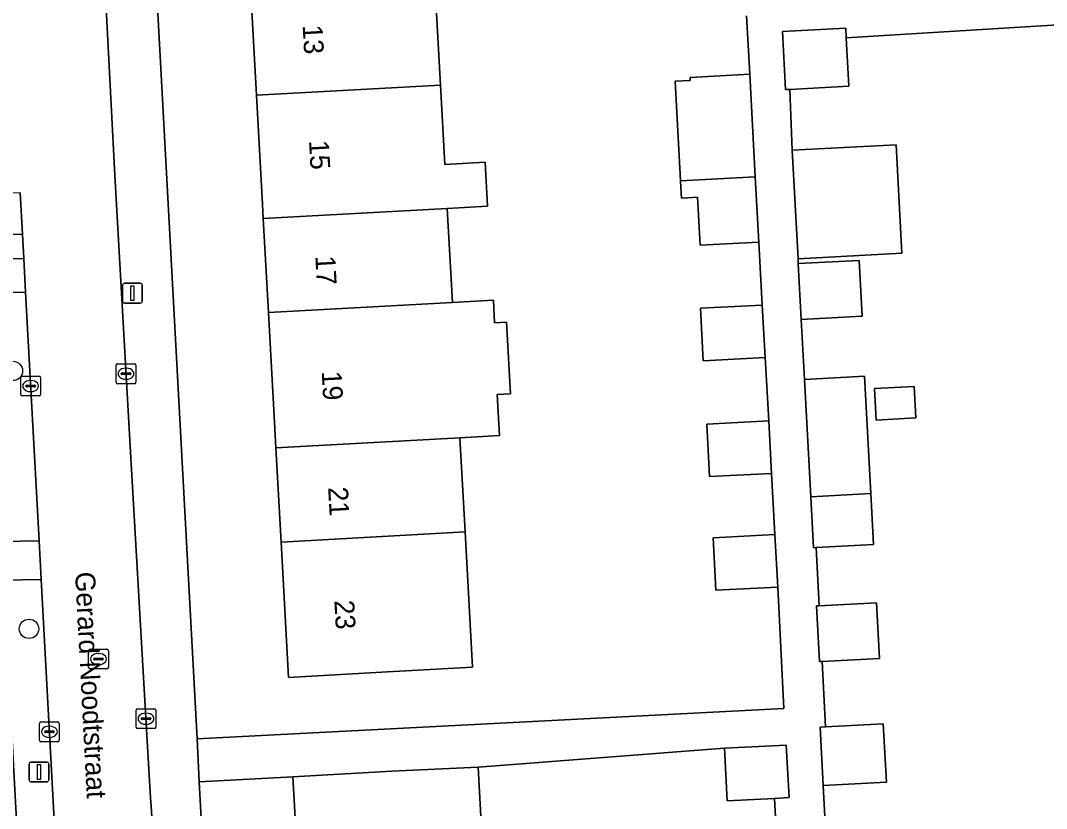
# Model space of a CAD drawing. Extents: x 158086 to 159499, y 382904 to 383981.
# Drawn here: x 158597.7 to 158649.5, y 383531.7 to 383571.4 of the extents above; entities that cross this region are included whole.
import ezdxf

# ---------------------------------------------------------------- set-up
doc = ezdxf.new("R2010")
doc.units = 0
for name, color, linetype in [('IMGEO_Boom', 7, 'Continuous'), ('IMGEO_Erf', 7, 'Continuous'), ('IMGEO_Groenvoorziening', 7, 'Continuous'), ('IMGEO_Kolk', 7, 'Continuous'), ('IMGEO_Lichtmast', 7, 'Continuous'), ('IMGEO_Openbare_ruimte_label', 7, 'Continuous'), ('IMGEO_Pand', 7, 'Continuous'), ('IMGEO_Pand_nummerreeks', 7, 'Continuous'), ('IMGEO_Rijbaan_lokaal_open', 7, 'Continuous'), ('IMGEO_Rioolput', 7, 'Continuous'), ('IMGEO_Voetpad_open', 7, 'Continuous')]:
    doc.layers.add(name, color=color, linetype=linetype)

msp = doc.modelspace()

# ---------------------------------------------------------------- linework, layer by layer
at = {"layer": 'IMGEO_Boom'}
for centre in [(158597.343, 383553.747), (158598.155, 383540.734)]:
    msp.add_circle(centre, 0.489, dxfattribs=at)
at = {"layer": 'IMGEO_Erf'}
for points in [[(158604.023, 383583.607), (158606.636, 383535.182), (158636.267, 383536.719), (158635.949, 383542.843), (158632.826, 383542.681), (158632.688, 383545.332), (158635.811, 383545.494), (158635.633, 383548.577), (158632.51, 383548.415), (158632.372, 383551.066), (158635.495, 383551.228), (158635.31, 383554.422), (158632.187, 383554.26), (158632.049, 383556.911), (158635.172, 383557.073), (158634.997, 383560.25), (158632.028, 383560.089), (158631.897, 383562.51), (158631.398, 383562.482), (158631.089, 383562.466), (158631.075, 383562.715), (158631.041, 383563.332)], [(158618.606, 383573.926), (158618.924, 383568.167), (158619.144, 383564.167), (158621.185, 383564.279), (158621.308, 383562.059), (158619.266, 383561.947), (158619.528, 383557.206), (158621.598, 383557.32), (158621.661, 383556.176), (158622.257, 383556.209), (158622.457, 383552.597), (158621.786, 383552.56), (158621.9, 383550.482), (158619.905, 383550.372), (158620.167, 383545.627), (158620.544, 383538.798), (158616.251, 383538.561), (158611.258, 383538.286), (158610.881, 383545.115), (158610.62, 383549.861), (158610.565, 383550.849), (158610.243, 383556.694), (158609.981, 383561.435), (158609.941, 383562.168), (158609.638, 383567.655), (158609.32, 383573.414)], [(158631.041, 383563.332), (158630.768, 383568.362), (158631.536, 383568.404), (158631.527, 383568.559), (158634.537, 383568.725), (158634.377, 383571.671)], [(158652.297, 383571.355), (158639.413, 383570.548), (158639.542, 383568.111), (158636.557, 383567.953), (158636.685, 383564.887), (158641.93, 383565.165), (158642.22, 383559.684), (158636.982, 383559.407), (158636.988, 383559.161), (158640.065, 383559.324), (158640.214, 383556.514), (158637.137, 383556.351), (158637.301, 383553.322), (158640.33, 383553.482), (158640.644, 383547.555), (158640.78, 383544.986), (158637.886, 383544.832), (158638.042, 383541.896), (158640.936, 383542.049), (158641.084, 383539.242), (158638.19, 383539.089), (158638.365, 383535.786), (158641.279, 383535.94), (158641.435, 383533.004), (158638.245, 383532.835), (158638.401, 383529.999)], [(158635.967, 383528.703), (158635.785, 383532.179), (158633.399, 383532.054), (158633.261, 383534.705), (158620.835, 383533.751), (158621.157, 383527.872)], [(158611.803, 383527.356), (158611.477, 383533.269), (158606.753, 383533.014), (158608.118, 383507.728)]]:
    msp.add_lwpolyline(points, dxfattribs=at)
msp.add_lwpolyline([(158640.921, 383551.267), (158640.836, 383552.864), (158642.84, 383552.97), (158642.924, 383551.373)], close=True, dxfattribs=at)
at = {"layer": 'IMGEO_Groenvoorziening'}
for points in [[(158597.887, 383559.419), (158597.82, 383560.643), (158595.91, 383560.61), (158595.977, 383559.386)], [(158598.662, 383545.166), (158597.979, 383557.724), (158596.07, 383557.689), (158596.755, 383545.133)], [(158599.598, 383527.989), (158598.768, 383543.224), (158596.86, 383543.191), (158597.691, 383527.956)]]:
    msp.add_lwpolyline(points, close=True, dxfattribs=at)
at = {"layer": 'IMGEO_Kolk'}
for p, q in [((158602.55, 383553.179), (158602.55, 383554.031)), ((158602.625, 383554.105), (158603.477, 383554.105)), ((158603.038, 383553.885), (158603.063, 383553.885)), ((158603.551, 383554.031), (158603.551, 383553.179)), ((158597.735, 383552.559), (158597.735, 383553.411)), ((158597.81, 383553.485), (158598.662, 383553.485)), ((158598.223, 383553.265), (158598.248, 383553.265)), ((158598.736, 383553.411), (158598.736, 383552.559)), ((158602.809, 383553.599), (158602.809, 383553.611)), ((158603.247, 383553.562), (158602.849, 383553.562)), ((158602.852, 383553.648), (158603.25, 383553.648)), ((158603.061, 383553.325), (158603.036, 383553.325)), ((158603.293, 383553.611), (158603.293, 383553.599)), ((158597.994, 383552.979), (158597.994, 383552.991)), ((158598.432, 383552.942), (158598.034, 383552.942)), ((158598.037, 383553.028), (158598.435, 383553.028)), ((158598.246, 383552.705), (158598.221, 383552.705)), ((158598.478, 383552.991), (158598.478, 383552.979)), ((158603.477, 383553.105), (158602.625, 383553.105)), ((158598.662, 383552.485), (158597.81, 383552.485)), ((158603.56, 383535.773), (158603.56, 383536.625)), ((158603.635, 383536.699), (158604.487, 383536.699)), ((158604.561, 383536.625), (158604.561, 383535.773)), ((158603.819, 383536.193), (158603.819, 383536.205)), ((158604.257, 383536.156), (158603.859, 383536.156)), ((158603.862, 383536.242), (158604.26, 383536.242)), ((158604.048, 383536.479), (158604.073, 383536.479)), ((158604.303, 383536.205), (158604.303, 383536.193)), ((158598.684, 383535.112), (158598.684, 383535.964)), ((158598.759, 383536.038), (158599.611, 383536.038)), ((158598.943, 383535.532), (158598.943, 383535.544)), ((158598.986, 383535.581), (158599.384, 383535.581)), ((158599.172, 383535.818), (158599.197, 383535.818)), ((158599.427, 383535.544), (158599.427, 383535.532)), ((158599.685, 383535.964), (158599.685, 383535.112)), ((158604.487, 383535.699), (158603.635, 383535.699)), ((158604.071, 383535.919), (158604.046, 383535.919)), ((158599.611, 383535.038), (158598.759, 383535.038)), ((158599.381, 383535.495), (158598.983, 383535.495)), ((158599.195, 383535.258), (158599.17, 383535.258))]:
    msp.add_line(p, q, dxfattribs=at)
for points in [[(158602.55, 383553.179), (158602.55, 383554.031)], [(158602.625, 383554.105), (158603.477, 383554.105)], [(158603.551, 383554.031), (158603.551, 383553.179)], [(158597.735, 383552.559), (158597.735, 383553.411)], [(158597.81, 383553.485), (158598.662, 383553.485)], [(158598.736, 383553.411), (158598.736, 383552.559)], [(158603.477, 383553.105), (158602.625, 383553.105)], [(158598.662, 383552.485), (158597.81, 383552.485)], [(158603.56, 383535.773), (158603.56, 383536.625)], [(158603.635, 383536.699), (158604.487, 383536.699)], [(158604.561, 383536.625), (158604.561, 383535.773)], [(158598.684, 383535.112), (158598.684, 383535.964)], [(158598.759, 383536.038), (158599.611, 383536.038)], [(158599.685, 383535.964), (158599.685, 383535.112)], [(158604.487, 383535.699), (158603.635, 383535.699)], [(158599.611, 383535.038), (158598.759, 383535.038)]]:
    msp.add_lwpolyline(points, dxfattribs=at)
for centre, radius, start, end in [((158602.627, 383554.029), 0.0765, 91.552, 178.448), ((158602.627, 383554.029), 0.0765, 91.552, 178.448), ((158603.475, 383554.029), 0.0765, 1.552, 88.448), ((158603.475, 383554.029), 0.0765, 1.552, 88.448), ((158597.812, 383553.409), 0.0765, 91.552, 178.448), ((158597.812, 383553.409), 0.0765, 91.552, 178.448), ((158598.66, 383553.409), 0.0765, 1.552, 88.448), ((158598.66, 383553.409), 0.0765, 1.552, 88.448), ((158602.627, 383553.181), 0.0765, 181.552, 268.448), ((158602.627, 383553.181), 0.0765, 181.552, 268.448), ((158602.849, 383553.608), 0.0403, 85.8775, 175.7526), ((158602.846, 383553.598), 0.0366, 178.938, 274.7102), ((158603.25, 383553.605), 0.043, 264.8664, 352.4533), ((158603.254, 383553.61), 0.0386, 1.7309, 96.639), ((158603.475, 383553.181), 0.0765, 271.552, 358.448), ((158603.475, 383553.181), 0.0765, 271.552, 358.448), ((158598.034, 383552.988), 0.0403, 85.8775, 175.7526), ((158598.031, 383552.978), 0.0366, 178.938, 274.7102), ((158598.435, 383552.985), 0.043, 264.8664, 352.4533), ((158598.439, 383552.99), 0.0386, 1.7309, 96.639), ((158597.812, 383552.561), 0.0765, 181.552, 268.448), ((158597.812, 383552.561), 0.0765, 181.552, 268.448), ((158598.66, 383552.561), 0.0765, 271.552, 358.448), ((158598.66, 383552.561), 0.0765, 271.552, 358.448), ((158603.637, 383536.623), 0.0765, 91.552, 178.448), ((158603.637, 383536.623), 0.0765, 91.552, 178.448), ((158604.485, 383536.623), 0.0765, 1.552, 88.448), ((158604.485, 383536.623), 0.0765, 1.552, 88.448), ((158603.859, 383536.202), 0.0403, 85.8775, 175.7526), ((158603.856, 383536.192), 0.0366, 178.938, 274.7102), ((158604.26, 383536.199), 0.043, 264.8664, 352.4533), ((158604.264, 383536.204), 0.0386, 1.7309, 96.639), ((158598.761, 383535.962), 0.0765, 91.552, 178.448), ((158598.761, 383535.962), 0.0765, 91.552, 178.448), ((158598.983, 383535.541), 0.0403, 85.8775, 175.7526), ((158599.388, 383535.543), 0.0386, 1.7309, 96.639), ((158599.609, 383535.962), 0.0765, 1.552, 88.448), ((158599.609, 383535.962), 0.0765, 1.552, 88.448), ((158603.637, 383535.775), 0.0765, 181.552, 268.448), ((158603.637, 383535.775), 0.0765, 181.552, 268.448), ((158604.485, 383535.775), 0.0765, 271.552, 358.448), ((158604.485, 383535.775), 0.0765, 271.552, 358.448), ((158598.761, 383535.114), 0.0765, 181.552, 268.448), ((158598.761, 383535.114), 0.0765, 181.552, 268.448), ((158598.98, 383535.531), 0.0366, 178.938, 274.7102), ((158599.384, 383535.538), 0.043, 264.8664, 352.4533), ((158599.609, 383535.114), 0.0765, 271.552, 358.448), ((158599.609, 383535.114), 0.0765, 271.552, 358.448)]:
    msp.add_arc(centre, radius, start, end, dxfattribs=at)
for centre, major_axis, ratio, start_param, end_param in [((158603.037, 383553.605), (-0.387, 0.002), 0.722429, 4.712389, 7.853982), ((158603.062, 383553.605), (-0.39, 0.002), 0.717154, 1.570796, 4.712389), ((158598.222, 383552.985), (-0.387, 0.002), 0.722429, 4.712389, 7.853982), ((158598.247, 383552.985), (-0.39, 0.002), 0.717154, 1.570796, 4.712389), ((158604.047, 383536.199), (-0.387, 0.002), 0.722429, 4.712389, 7.853982), ((158604.072, 383536.199), (-0.39, 0.002), 0.717154, 1.570796, 4.712389), ((158599.171, 383535.538), (-0.387, 0.002), 0.722429, 4.712389, 7.853982), ((158599.196, 383535.538), (-0.39, 0.002), 0.717154, 1.570796, 4.712389)]:
    msp.add_ellipse(centre, major_axis=major_axis, ratio=ratio, start_param=start_param, end_param=end_param, dxfattribs=at)
at = {"layer": 'IMGEO_Lichtmast'}
for p, q in [((158602.883, 383557.274), (158602.883, 383558.074)), ((158602.883, 383558.074), (158602.883, 383557.274)), ((158602.983, 383558.174), (158603.773, 383558.174)), ((158603.773, 383558.174), (158602.983, 383558.174)), ((158603.873, 383558.074), (158603.873, 383557.274)), ((158603.873, 383557.274), (158603.873, 383558.074)), ((158603.773, 383557.174), (158602.983, 383557.174)), ((158602.983, 383557.174), (158603.773, 383557.174)), ((158598.261, 383534.011), (158599.051, 383534.011)), ((158599.051, 383534.011), (158598.261, 383534.011)), ((158598.161, 383533.111), (158598.161, 383533.911)), ((158598.161, 383533.911), (158598.161, 383533.111)), ((158599.151, 383533.911), (158599.151, 383533.111)), ((158599.151, 383533.111), (158599.151, 383533.911)), ((158599.051, 383533.011), (158598.261, 383533.011)), ((158598.261, 383533.011), (158599.051, 383533.011))]:
    msp.add_line(p, q, dxfattribs=at)
for points in [[(158603.303, 383558.049), (158603.453, 383558.049), (158603.453, 383557.299), (158603.303, 383557.299), (158603.303, 383558.049)], [(158598.581, 383533.886), (158598.731, 383533.886), (158598.731, 383533.136), (158598.581, 383533.136), (158598.581, 383533.886)]]:
    msp.add_lwpolyline(points, dxfattribs=at)
for centre, start, end in [((158602.983, 383558.074), 90, 180), ((158602.983, 383558.074), 90, 180), ((158603.773, 383558.074), 0, 90), ((158603.773, 383558.074), 360, 90), ((158602.983, 383557.274), 180, 270), ((158602.983, 383557.274), 180, 270), ((158603.773, 383557.274), 270, 0), ((158603.773, 383557.274), 270, 0), ((158598.261, 383533.911), 90, 180), ((158598.261, 383533.911), 90, 180), ((158599.051, 383533.911), 0, 90), ((158599.051, 383533.911), 360, 90), ((158598.261, 383533.111), 180, 270), ((158598.261, 383533.111), 180, 270), ((158599.051, 383533.111), 270, 0), ((158599.051, 383533.111), 270, 0)]:
    msp.add_arc(centre, 0.1, start, end, dxfattribs=at)
at = {"layer": 'IMGEO_Pand'}
for points in [[(158609.32, 383573.414), (158609.638, 383567.655), (158618.924, 383568.167), (158618.606, 383573.926)], [(158639.413, 383570.548), (158639.387, 383571.047), (158636.197, 383570.878), (158636.352, 383567.942), (158636.557, 383567.953), (158639.542, 383568.111)], [(158634.537, 383568.725), (158631.527, 383568.559), (158631.536, 383568.404), (158630.768, 383568.362), (158631.041, 383563.332), (158634.819, 383563.54)], [(158618.924, 383568.167), (158609.638, 383567.655), (158609.941, 383562.168), (158609.981, 383561.435), (158619.266, 383561.947), (158621.308, 383562.059), (158621.185, 383564.279), (158619.144, 383564.167)], [(158641.93, 383565.165), (158636.685, 383564.887), (158636.982, 383559.407), (158642.22, 383559.684)], [(158634.819, 383563.54), (158631.041, 383563.332), (158631.075, 383562.715), (158631.089, 383562.466), (158631.398, 383562.482), (158631.897, 383562.51), (158632.028, 383560.089), (158634.997, 383560.25)], [(158619.266, 383561.947), (158609.981, 383561.435), (158610.243, 383556.694), (158619.528, 383557.206)], [(158636.988, 383559.161), (158637.137, 383556.351), (158640.214, 383556.514), (158640.065, 383559.324)], [(158621.598, 383557.32), (158619.528, 383557.206), (158610.243, 383556.694), (158610.565, 383550.849), (158610.62, 383549.861), (158619.905, 383550.372), (158621.9, 383550.482), (158621.786, 383552.56), (158622.457, 383552.597), (158622.257, 383556.209), (158621.661, 383556.176)], [(158632.049, 383556.911), (158632.187, 383554.26), (158635.31, 383554.422), (158635.172, 383557.073)], [(158637.301, 383553.322), (158637.615, 383547.395), (158640.644, 383547.555), (158640.33, 383553.482)], [(158640.921, 383551.267), (158642.924, 383551.373), (158642.84, 383552.97), (158640.836, 383552.864)], [(158632.372, 383551.066), (158632.51, 383548.415), (158635.633, 383548.577), (158635.495, 383551.228)], [(158619.905, 383550.372), (158610.62, 383549.861), (158610.881, 383545.115), (158620.167, 383545.627)], [(158640.644, 383547.555), (158637.615, 383547.395), (158637.751, 383544.825), (158637.886, 383544.832), (158640.78, 383544.986)], [(158620.167, 383545.627), (158610.881, 383545.115), (158611.258, 383538.286), (158616.251, 383538.561), (158620.544, 383538.798)], [(158632.688, 383545.332), (158632.826, 383542.681), (158635.949, 383542.843), (158635.811, 383545.494)], [(158638.042, 383541.896), (158637.906, 383541.889), (158638.055, 383539.082), (158638.19, 383539.089), (158641.084, 383539.242), (158640.936, 383542.049)], [(158641.279, 383535.94), (158638.365, 383535.786), (158638.089, 383535.771), (158638.245, 383532.835), (158641.435, 383533.004)], [(158636.384, 383534.868), (158633.261, 383534.705), (158633.399, 383532.054), (158635.785, 383532.179), (158636.522, 383532.217)], [(158621.157, 383527.872), (158620.835, 383533.751), (158616.47, 383533.544), (158611.477, 383533.269), (158611.803, 383527.356)]]:
    msp.add_lwpolyline(points, close=True, dxfattribs=at)
at = {"layer": 'IMGEO_Rijbaan_lokaal_open'}
for points in [[(158604.075, 383535.954), (158603.307, 383549.063), (158602.483, 383563.627), (158601.748, 383577.901), (158601.347, 383584.473)], [(158597.707, 383562.727), (158597.82, 383560.643), (158597.887, 383559.419), (158597.979, 383557.724), (158598.662, 383545.166), (158598.768, 383543.224), (158599.598, 383527.989), (158599.708, 383525.983), (158599.824, 383523.85), (158600.444, 383512.041), (158600.493, 383511.554), (158600.484, 383511.348), (158600.649, 383508.494), (158600.984, 383502.435), (158601.001, 383502.108), (158601.099, 383500.269), (158601.116, 383500), (158601.372, 383495.896), (158601.528, 383492.961), (158601.673, 383489.743)], [(158607.607, 383469.415), (158607.598, 383470.416), (158607.222, 383477.663), (158606.615, 383488.563), (158606.241, 383495.536), (158606.013, 383500), (158605.871, 383502.536), (158605.085, 383516.613), (158604.332, 383531.556), (158604.294, 383532.21), (158604.075, 383535.954)]]:
    msp.add_lwpolyline(points, dxfattribs=at)
at = {"layer": 'IMGEO_Rioolput'}
for p, q in [((158601.236, 383539.711), (158602.088, 383539.711)), ((158601.161, 383538.785), (158601.161, 383539.637)), ((158601.42, 383539.205), (158601.42, 383539.217)), ((158601.858, 383539.168), (158601.46, 383539.168)), ((158601.463, 383539.254), (158601.861, 383539.254)), ((158601.649, 383539.491), (158601.674, 383539.491)), ((158601.904, 383539.217), (158601.904, 383539.205)), ((158602.162, 383539.637), (158602.162, 383538.785)), ((158602.088, 383538.711), (158601.236, 383538.711)), ((158601.672, 383538.931), (158601.647, 383538.931))]:
    msp.add_line(p, q, dxfattribs=at)
for points in [[(158601.236, 383539.711), (158602.088, 383539.711)], [(158601.161, 383538.785), (158601.161, 383539.637)], [(158602.162, 383539.637), (158602.162, 383538.785)], [(158602.088, 383538.711), (158601.236, 383538.711)]]:
    msp.add_lwpolyline(points, dxfattribs=at)
for centre, radius, start, end in [((158601.238, 383539.635), 0.0765, 91.552, 178.448), ((158601.238, 383539.635), 0.0765, 91.552, 178.448), ((158602.086, 383539.635), 0.0765, 1.552, 88.448), ((158602.086, 383539.635), 0.0765, 1.552, 88.448), ((158601.46, 383539.214), 0.0403, 85.8775, 175.7526), ((158601.457, 383539.204), 0.0366, 178.938, 274.7102), ((158601.861, 383539.211), 0.043, 264.8664, 352.4533), ((158601.865, 383539.216), 0.0386, 1.7309, 96.639), ((158601.238, 383538.787), 0.0765, 181.552, 268.448), ((158601.238, 383538.787), 0.0765, 181.552, 268.448), ((158602.086, 383538.787), 0.0765, 271.552, 358.448), ((158602.086, 383538.787), 0.0765, 271.552, 358.448)]:
    msp.add_arc(centre, radius, start, end, dxfattribs=at)
for centre, major_axis, ratio, start_param, end_param in [((158601.648, 383539.211), (-0.387, 0.002), 0.722429, 4.712389, 7.853982), ((158601.673, 383539.211), (-0.39, 0.002), 0.717154, 1.570796, 4.712389)]:
    msp.add_ellipse(centre, major_axis=major_axis, ratio=ratio, start_param=start_param, end_param=end_param, dxfattribs=at)
at = {"layer": 'IMGEO_Voetpad_open'}
for points in [[(158601.347, 383584.473), (158601.748, 383577.901), (158602.483, 383563.627), (158603.307, 383549.063), (158604.075, 383535.954), (158604.294, 383532.21), (158604.332, 383531.556), (158605.085, 383516.613), (158605.871, 383502.536), (158606.314, 383502.571), (158606.449, 383500), (158607.047, 383488.583), (158606.615, 383488.563), (158607.222, 383477.663), (158607.598, 383470.416), (158607.607, 383469.415), (158608.063, 383469.408)], [(158606.753, 383533.014), (158606.636, 383535.182), (158604.023, 383583.607)], [(158600.283, 383510.625), (158598.559, 383510.597), (158597.8, 383525.95), (158599.708, 383525.983), (158599.598, 383527.989), (158597.691, 383527.956), (158596.86, 383543.191), (158598.768, 383543.224), (158598.662, 383545.166), (158596.755, 383545.133), (158596.07, 383557.689), (158597.979, 383557.724), (158597.887, 383559.419), (158595.977, 383559.386), (158595.91, 383560.61), (158597.82, 383560.643), (158597.707, 383562.727), (158595.796, 383562.694), (158595.015, 383577.001)], [(158634.377, 383571.671), (158634.537, 383568.725), (158634.819, 383563.54), (158634.997, 383560.25), (158635.172, 383557.073), (158635.31, 383554.422), (158635.495, 383551.228), (158635.633, 383548.577), (158635.811, 383545.494), (158635.949, 383542.843), (158636.267, 383536.719), (158606.636, 383535.182), (158606.753, 383533.014), (158611.477, 383533.269), (158616.47, 383533.544), (158620.835, 383533.751), (158633.261, 383534.705), (158636.384, 383534.868), (158636.522, 383532.217), (158635.785, 383532.179), (158635.967, 383528.703)], [(158638.401, 383529.999), (158638.245, 383532.835), (158638.089, 383535.771), (158638.365, 383535.786), (158638.19, 383539.089), (158638.055, 383539.082), (158637.906, 383541.889), (158638.042, 383541.896), (158637.886, 383544.832), (158637.751, 383544.825), (158637.615, 383547.395), (158637.301, 383553.322), (158637.137, 383556.351), (158636.988, 383559.161), (158636.982, 383559.407), (158636.685, 383564.887), (158636.557, 383567.953), (158636.352, 383567.942), (158636.197, 383570.878), (158639.387, 383571.047), (158639.413, 383570.548), (158652.297, 383571.355)], [(158604.879, 383455.262), (158613.57, 383454.901), (158611.62, 383456.769), (158611.254, 383457.128), (158610.926, 383457.449), (158610.292, 383468.876), (158609.959, 383474.874), (158609.907, 383475.799), (158609.619, 383480.991), (158609.453, 383483.978), (158608.564, 383500), (158608.217, 383506.002), (158608.127, 383507.568), (158608.118, 383507.728), (158606.753, 383533.014)]]:
    msp.add_lwpolyline(points, dxfattribs=at)

# ---------------------------------------------------------------- texts
at = {"layer": 'IMGEO_Openbare_ruimte_label'}
msp.add_text('Gerard Noodtstraat', height=1, rotation=272.9797, dxfattribs=at).set_placement((158600.482, 383543.589))
at = {"layer": 'IMGEO_Pand_nummerreeks'}
for s, rotation, p in [('13', 273.1573, (158611.967, 383571.19)), ('15', 273.1568, (158612.288, 383565.366)), ('17', 273.1568, (158612.609, 383559.542)), ('19', 273.1568, (158612.93, 383553.718)), ('21', 273.1568, (158613.254, 383547.873)), ('23', 273.1573, (158613.568, 383542.162))]:
    msp.add_text(s, height=1, rotation=rotation, dxfattribs=at).set_placement(p)

doc.saveas('drawing.dxf')
